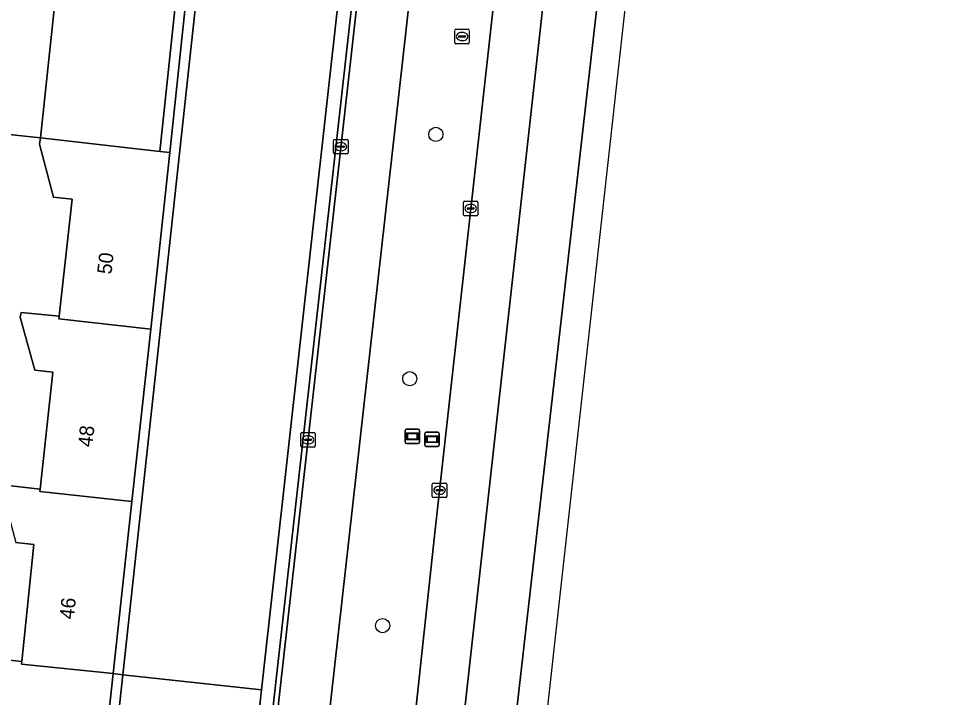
# Model space of a CAD drawing. Extents: x 160732 to 162107, y 387428 to 388479.
# Drawn here: x 162041.4 to 162105.1, y 387890.1 to 387937 of the extents above; entities that cross this region are included whole.
import ezdxf

# ---------------------------------------------------------------- set-up
doc = ezdxf.new("R2010")
doc.units = 0
for name, color, linetype in [('IMGEO_Berm_groen', 7, 'Continuous'), ('IMGEO_Boom', 7, 'Continuous'), ('IMGEO_Erf', 7, 'Continuous'), ('IMGEO_Fietspad_gesloten', 7, 'Continuous'), ('IMGEO_Groenvoorziening', 7, 'Continuous'), ('IMGEO_Hek', 7, 'Continuous'), ('IMGEO_Kolk', 7, 'Continuous'), ('IMGEO_Pand', 7, 'Continuous'), ('IMGEO_Pand_nummerreeks', 7, 'Continuous'), ('IMGEO_Rijbaan_lokaal_open', 7, 'Continuous'), ('IMGEO_Rijbaan_regionaal_gesloten', 7, 'Continuous'), ('IMGEO_Rioolput', 7, 'Continuous'), ('IMGEO_Wegwijzer', 7, 'Continuous')]:
    doc.layers.add(name, color=color, linetype=linetype)

msp = doc.modelspace()

# ---------------------------------------------------------------- linework, layer by layer
at = {"layer": 'IMGEO_Berm_groen'}
for points in [[(162050.875, 387735.171), (162052.162, 387742.526), (162053.148, 387750), (162054.628, 387762.661), (162056.62, 387777.936), (162064.81, 387851.443), (162068.913, 387889.499), (162070.182, 387901.271), (162081.158, 388000), (162087.777, 388060.8), (162089.263, 388079.951), (162089.949, 388090.639), (162090.683, 388106.248), (162090.812, 388113.569)], [(162043.09, 387750), (162045.462, 387768.362), (162059.149, 387890.538), (162067.828, 387968.006), (162071.346, 388000), (162081.104, 388088.732)], [(162085.019, 388088.434), (162075.293, 388000), (162071.721, 387967.516), (162063.044, 387890.124), (162049.334, 387767.851), (162047.038, 387750)], [(162078.939, 388086.659), (162076.265, 388053.874), (162063.587, 387938.826), (162058.212, 387890.638), (162045.271, 387774.61), (162041.163, 387745.007), (162038.136, 387726.282), (162034.793, 387707.612), (162031.801, 387692.315), (162031.23, 387689.642), (162028.125, 387675.112), (162018.37, 387632.538), (162017.199, 387625.902)]]:
    msp.add_lwpolyline(points, dxfattribs=at)
for points in [[(162076.265, 388053.874), (162078.939, 388086.659), (162071.479, 388087.675), (162065.88, 388050.391), (162060.404, 388000), (162048.631, 387891.657), (162058.212, 387890.638), (162063.587, 387938.826)], [(162058.212, 387890.638), (162048.631, 387891.657), (162039.191, 387804.789), (162033.076, 387756.554), (162032.065, 387750), (162030.98, 387742.966), (162022.419, 387695.104), (162031.23, 387689.642), (162031.801, 387692.315), (162034.793, 387707.612), (162038.136, 387726.282), (162041.163, 387745.007), (162045.271, 387774.61)]]:
    msp.add_lwpolyline(points, close=True, dxfattribs=at)
at = {"layer": 'IMGEO_Boom'}
for centre in [(162070.273, 387929.026), (162068.474, 387912.134), (162066.593, 387895.068)]:
    msp.add_circle(centre, 0.489, dxfattribs=at)
at = {"layer": 'IMGEO_Erf'}
for points in [[(162040.292, 387904.793), (162042.913, 387904.508), (162043.788, 387912.578), (162042.545, 387912.72), (162041.551, 387916.387), (162041.602, 387916.723), (162044.226, 387916.46), (162045.131, 387924.545), (162043.856, 387924.673), (162042.879, 387928.341), (162042.936, 387928.789), (162039.462, 387929.159)], [(162038.999, 387892.865), (162041.656, 387892.58), (162042.486, 387900.672), (162041.232, 387900.802)]]:
    msp.add_lwpolyline(points, dxfattribs=at)
at = {"layer": 'IMGEO_Fietspad_gesloten'}
for points in [[(162071.721, 387967.516), (162075.293, 388000), (162085.019, 388088.434), (162081.444, 388088.678), (162071.695, 388000), (162068.172, 387967.955), (162059.49, 387890.502), (162045.79, 387768.293)], [(162047.038, 387750), (162049.334, 387767.851), (162063.044, 387890.124), (162071.721, 387967.516)]]:
    msp.add_lwpolyline(points, dxfattribs=at)
at = {"layer": 'IMGEO_Groenvoorziening'}
for points in [[(162048.631, 387891.657), (162060.404, 388000), (162065.88, 388050.391), (162071.479, 388087.675), (162069.258, 388087.978), (162067.937, 388075.799), (162066.598, 388063.452), (162065.183, 388050.471), (162063.854, 388038.308), (162062.553, 388026.398), (162061.249, 388014.464), (162059.911, 388002.214), (162058.491, 387989.128), (162057.181, 387977.026), (162055.884, 387965.044), (162054.598, 387953.166), (162053.267, 387940.875), (162051.895, 387927.771), (162050.565, 387915.569), (162049.265, 387903.638), (162047.969, 387891.751)], [(162040.87, 387942.169), (162039.462, 387929.159), (162042.936, 387928.789), (162044.323, 387941.801)], [(162051.2, 387927.85), (162052.571, 387940.947), (162046.912, 387941.533), (162044.323, 387941.801), (162042.936, 387928.789)], [(162051.895, 387927.771), (162053.267, 387940.875), (162052.571, 387940.947), (162051.2, 387927.85)], [(162022.419, 387695.104), (162030.98, 387742.966), (162032.065, 387750), (162033.076, 387756.554), (162039.191, 387804.789), (162048.631, 387891.657), (162047.969, 387891.751), (162046.627, 387879.437), (162045.212, 387866.435), (162043.881, 387854.207), (162042.586, 387842.317), (162041.289, 387830.4), (162039.949, 387818.097), (162038.496, 387804.878), (162036.949, 387792.676), (162035.443, 387780.8), (162033.932, 387768.884), (162032.38, 387756.64), (162030.285, 387743.09), (162028.126, 387731.013), (162026.016, 387719.211), (162023.903, 387707.388), (162021.725, 387695.205)]]:
    msp.add_lwpolyline(points, close=True, dxfattribs=at)
at = {"layer": 'IMGEO_Hek'}
for points in [[(162078.939, 388086.659), (162076.265, 388053.874), (162063.587, 387938.826), (162058.212, 387890.638)], [(162058.212, 387890.638), (162045.271, 387774.61), (162041.163, 387745.007), (162038.136, 387726.282), (162034.793, 387707.612), (162031.801, 387692.315), (162031.23, 387689.642)]]:
    msp.add_lwpolyline(points, dxfattribs=at)
at = {"layer": 'IMGEO_Kolk'}
for p, q in [((162063.21, 387927.749), (162063.21, 387928.601)), ((162063.285, 387928.675), (162064.137, 387928.675)), ((162064.211, 387928.601), (162064.211, 387927.749)), ((162063.469, 387928.169), (162063.469, 387928.181)), ((162063.907, 387928.132), (162063.509, 387928.132)), ((162063.512, 387928.218), (162063.91, 387928.218)), ((162063.721, 387927.895), (162063.696, 387927.895)), ((162063.698, 387928.455), (162063.723, 387928.455)), ((162063.953, 387928.181), (162063.953, 387928.169)), ((162064.137, 387927.675), (162063.285, 387927.675)), ((162072.181, 387923.474), (162072.181, 387924.326)), ((162072.256, 387924.4), (162073.108, 387924.4)), ((162072.669, 387924.18), (162072.694, 387924.18)), ((162073.182, 387924.326), (162073.182, 387923.474)), ((162072.44, 387923.894), (162072.44, 387923.906)), ((162072.878, 387923.857), (162072.48, 387923.857)), ((162072.483, 387923.943), (162072.881, 387923.943)), ((162072.692, 387923.62), (162072.667, 387923.62)), ((162072.924, 387923.906), (162072.924, 387923.894)), ((162073.108, 387923.4), (162072.256, 387923.4)), ((162060.938, 387907.484), (162060.938, 387908.336)), ((162061.013, 387908.41), (162061.865, 387908.41)), ((162061.426, 387908.19), (162061.451, 387908.19)), ((162061.939, 387908.336), (162061.939, 387907.484)), ((162061.197, 387907.904), (162061.197, 387907.916)), ((162061.635, 387907.867), (162061.237, 387907.867)), ((162061.24, 387907.953), (162061.638, 387907.953)), ((162061.449, 387907.63), (162061.424, 387907.63)), ((162061.681, 387907.916), (162061.681, 387907.904)), ((162061.865, 387907.41), (162061.013, 387907.41)), ((162070.028, 387903.998), (162070.028, 387904.85)), ((162070.103, 387904.924), (162070.955, 387904.924)), ((162070.287, 387904.418), (162070.287, 387904.43)), ((162070.725, 387904.381), (162070.327, 387904.381)), ((162070.33, 387904.467), (162070.728, 387904.467)), ((162070.516, 387904.704), (162070.541, 387904.704)), ((162070.771, 387904.43), (162070.771, 387904.418)), ((162071.029, 387904.85), (162071.029, 387903.998)), ((162070.955, 387903.924), (162070.103, 387903.924)), ((162070.539, 387904.144), (162070.514, 387904.144))]:
    msp.add_line(p, q, dxfattribs=at)
for points in [[(162063.21, 387927.749), (162063.21, 387928.601)], [(162063.285, 387928.675), (162064.137, 387928.675)], [(162064.211, 387928.601), (162064.211, 387927.749)], [(162064.137, 387927.675), (162063.285, 387927.675)], [(162072.181, 387923.474), (162072.181, 387924.326)], [(162072.256, 387924.4), (162073.108, 387924.4)], [(162073.182, 387924.326), (162073.182, 387923.474)], [(162073.108, 387923.4), (162072.256, 387923.4)], [(162060.938, 387907.484), (162060.938, 387908.336)], [(162061.013, 387908.41), (162061.865, 387908.41)], [(162061.939, 387908.336), (162061.939, 387907.484)], [(162061.865, 387907.41), (162061.013, 387907.41)], [(162070.028, 387903.998), (162070.028, 387904.85)], [(162070.103, 387904.924), (162070.955, 387904.924)], [(162071.029, 387904.85), (162071.029, 387903.998)], [(162070.955, 387903.924), (162070.103, 387903.924)]]:
    msp.add_lwpolyline(points, dxfattribs=at)
for centre, radius, start, end in [((162063.287, 387928.599), 0.0765, 91.55205, 178.44795), ((162063.287, 387928.599), 0.0765, 91.55205, 178.44795), ((162064.135, 387928.599), 0.0765, 1.55205, 88.44795), ((162064.135, 387928.599), 0.0765, 1.55205, 88.44795), ((162063.509, 387928.178), 0.0403, 85.87752, 175.75265), ((162063.506, 387928.168), 0.0366, 178.93798, 274.71019), ((162063.91, 387928.175), 0.043, 264.86636, 352.45326), ((162063.914, 387928.18), 0.0386, 1.73085, 96.63898), ((162063.287, 387927.751), 0.0765, 181.55205, 268.44795), ((162063.287, 387927.751), 0.0765, 181.55205, 268.44795), ((162064.135, 387927.751), 0.0765, 271.55205, 358.44795), ((162064.135, 387927.751), 0.0765, 271.55205, 358.44795), ((162072.258, 387924.324), 0.0765, 91.55205, 178.44795), ((162072.258, 387924.324), 0.0765, 91.55205, 178.44795), ((162073.106, 387924.324), 0.0765, 1.55205, 88.44795), ((162073.106, 387924.324), 0.0765, 1.55205, 88.44795), ((162072.258, 387923.476), 0.0765, 181.55205, 268.44795), ((162072.258, 387923.476), 0.0765, 181.55205, 268.44795), ((162072.48, 387923.903), 0.0403, 85.87752, 175.75265), ((162072.477, 387923.893), 0.0366, 178.93798, 274.71019), ((162072.881, 387923.9), 0.043, 264.86636, 352.45326), ((162072.885, 387923.905), 0.0386, 1.73085, 96.63898), ((162073.106, 387923.476), 0.0765, 271.55205, 358.44795), ((162073.106, 387923.476), 0.0765, 271.55205, 358.44795), ((162061.015, 387908.334), 0.0765, 91.55205, 178.44795), ((162061.015, 387908.334), 0.0765, 91.55205, 178.44795), ((162061.863, 387908.334), 0.0765, 1.55205, 88.44795), ((162061.863, 387908.334), 0.0765, 1.55205, 88.44795), ((162061.237, 387907.913), 0.0403, 85.87752, 175.75265), ((162061.234, 387907.903), 0.0366, 178.93798, 274.71019), ((162061.638, 387907.91), 0.043, 264.86636, 352.45326), ((162061.642, 387907.915), 0.0386, 1.73085, 96.63898), ((162061.015, 387907.486), 0.0765, 181.55205, 268.44795), ((162061.015, 387907.486), 0.0765, 181.55205, 268.44795), ((162061.863, 387907.486), 0.0765, 271.55205, 358.44795), ((162061.863, 387907.486), 0.0765, 271.55205, 358.44795), ((162070.105, 387904.848), 0.0765, 91.55205, 178.44795), ((162070.105, 387904.848), 0.0765, 91.55205, 178.44795), ((162070.327, 387904.427), 0.0403, 85.87752, 175.75265), ((162070.324, 387904.417), 0.0366, 178.93798, 274.71019), ((162070.728, 387904.424), 0.043, 264.86636, 352.45326), ((162070.732, 387904.429), 0.0386, 1.73085, 96.63898), ((162070.953, 387904.848), 0.0765, 1.55205, 88.44795), ((162070.953, 387904.848), 0.0765, 1.55205, 88.44795), ((162070.105, 387904), 0.0765, 181.55205, 268.44795), ((162070.105, 387904), 0.0765, 181.55205, 268.44795), ((162070.953, 387904), 0.0765, 271.55205, 358.44795), ((162070.953, 387904), 0.0765, 271.55205, 358.44795)]:
    msp.add_arc(centre, radius, start, end, dxfattribs=at)
for centre, major_axis, ratio, start_param, end_param in [((162063.697, 387928.175), (-0.387, 0.002), 0.722429, 4.712389, 7.853982), ((162063.722, 387928.175), (-0.39, 0.002), 0.717154, 1.570796, 4.712389), ((162072.668, 387923.9), (-0.387, 0.002), 0.722429, 4.712389, 7.853982), ((162072.693, 387923.9), (-0.39, 0.002), 0.717154, 1.570796, 4.712389), ((162061.425, 387907.91), (-0.387, 0.002), 0.722429, 4.712389, 7.853982), ((162061.45, 387907.91), (-0.39, 0.002), 0.717154, 1.570796, 4.712389), ((162070.515, 387904.424), (-0.387, 0.002), 0.722429, 4.712389, 7.853982), ((162070.54, 387904.424), (-0.39, 0.002), 0.717154, 1.570796, 4.712389)]:
    msp.add_ellipse(centre, major_axis=major_axis, ratio=ratio, start_param=start_param, end_param=end_param, dxfattribs=at)
at = {"layer": 'IMGEO_Pand'}
for points in [[(162051.2, 387927.85), (162042.936, 387928.789), (162042.879, 387928.341), (162043.856, 387924.673), (162045.131, 387924.545), (162044.226, 387916.46), (162044.206, 387916.281), (162050.565, 387915.569), (162051.895, 387927.771)], [(162050.565, 387915.569), (162044.206, 387916.281), (162044.226, 387916.46), (162041.602, 387916.723), (162041.551, 387916.387), (162042.545, 387912.72), (162043.788, 387912.578), (162042.913, 387904.508), (162042.894, 387904.329), (162049.265, 387903.638)], [(162049.265, 387903.638), (162042.894, 387904.329), (162042.913, 387904.508), (162040.292, 387904.793), (162040.264, 387904.46), (162041.232, 387900.802), (162042.486, 387900.672), (162041.656, 387892.58), (162041.638, 387892.401), (162047.969, 387891.751)], [(162045.932, 387879.512), (162046.627, 387879.437), (162047.969, 387891.751), (162041.638, 387892.401), (162041.656, 387892.58), (162038.999, 387892.865), (162038.959, 387892.521), (162039.933, 387888.863), (162041.19, 387888.751), (162040.267, 387880.766), (162040.194, 387880.131)]]:
    msp.add_lwpolyline(points, close=True, dxfattribs=at)
at = {"layer": 'IMGEO_Rijbaan_lokaal_open'}
for points in [[(162068.172, 387967.955), (162071.695, 388000), (162081.444, 388088.678), (162081.104, 388088.732), (162071.346, 388000), (162067.828, 387968.006), (162059.149, 387890.538), (162045.462, 387768.362), (162043.09, 387750)], [(162045.79, 387768.293), (162059.49, 387890.502), (162068.172, 387967.955)]]:
    msp.add_lwpolyline(points, dxfattribs=at)
at = {"layer": 'IMGEO_Rijbaan_regionaal_gesloten'}
msp.add_lwpolyline([(162054.699, 387684.33), (162070.459, 387821.343), (162084.832, 387951.009), (162096.275, 388051.257), (162100.09, 388092.96), (162101.677, 388110.308), (162105.077, 388168.682), (162105.092, 388169.227), (162103.309, 388169.403), (162102.689, 388155.69), (162101.662, 388136.146), (162101.302, 388131.757), (162098.908, 388102.566), (162095.805, 388069.687), (162091.827, 388031.91), (162088.548, 388000.43), (162075.797, 387888.723), (162075.77, 387888.477), (162054.224, 387693.741), (162053.173, 387684.484)], close=True, dxfattribs=at)
for points in [[(162094.51, 388091.794), (162084.57, 388000.08), (162072.246, 387889.145), (162060.58, 387783.509), (162054.384, 387729.019), (162050.39, 387694.019), (162049.426, 387684.861), (162053.173, 387684.484), (162054.224, 387693.741), (162075.77, 387888.477), (162075.797, 387888.723), (162088.548, 388000.43), (162091.827, 388031.91), (162095.805, 388069.687), (162098.908, 388102.566)], [(162089.263, 388079.951), (162087.777, 388060.8), (162081.158, 388000), (162070.182, 387901.271), (162068.913, 387889.499), (162064.81, 387851.443), (162056.62, 387777.936), (162054.628, 387762.661), (162053.148, 387750), (162052.162, 387742.526), (162050.875, 387735.171), (162048.12, 387709.504), (162044.752, 387686.025), (162048.791, 387685.235), (162050.39, 387694.019), (162054.384, 387729.019), (162060.58, 387783.509), (162072.246, 387889.145), (162084.57, 388000.08), (162094.51, 388091.794)]]:
    msp.add_lwpolyline(points, dxfattribs=at)
at = {"layer": 'IMGEO_Rioolput'}
for p, q in [((162071.586, 387935.365), (162071.586, 387936.217)), ((162071.661, 387936.291), (162072.513, 387936.291)), ((162072.587, 387936.217), (162072.587, 387935.365)), ((162071.845, 387935.785), (162071.845, 387935.797)), ((162072.283, 387935.748), (162071.885, 387935.748)), ((162071.888, 387935.834), (162072.286, 387935.834)), ((162072.074, 387936.071), (162072.099, 387936.071)), ((162072.329, 387935.797), (162072.329, 387935.785)), ((162072.513, 387935.291), (162071.661, 387935.291)), ((162072.097, 387935.511), (162072.072, 387935.511))]:
    msp.add_line(p, q, dxfattribs=at)
for points in [[(162071.586, 387935.365), (162071.586, 387936.217)], [(162071.661, 387936.291), (162072.513, 387936.291)], [(162072.587, 387936.217), (162072.587, 387935.365)], [(162072.513, 387935.291), (162071.661, 387935.291)]]:
    msp.add_lwpolyline(points, dxfattribs=at)
for centre, radius, start, end in [((162071.663, 387936.215), 0.0765, 91.55205, 178.44795), ((162071.663, 387936.215), 0.0765, 91.55205, 178.44795), ((162072.511, 387936.215), 0.0765, 1.55205, 88.44795), ((162072.511, 387936.215), 0.0765, 1.55205, 88.44795), ((162071.885, 387935.794), 0.0403, 85.87752, 175.75265), ((162071.882, 387935.784), 0.0366, 178.93798, 274.71019), ((162072.286, 387935.791), 0.043, 264.86636, 352.45326), ((162072.29, 387935.796), 0.0386, 1.73085, 96.63898), ((162071.663, 387935.367), 0.0765, 181.55205, 268.44795), ((162071.663, 387935.367), 0.0765, 181.55205, 268.44795), ((162072.511, 387935.367), 0.0765, 271.55205, 358.44795), ((162072.511, 387935.367), 0.0765, 271.55205, 358.44795)]:
    msp.add_arc(centre, radius, start, end, dxfattribs=at)
for centre, major_axis, ratio, start_param, end_param in [((162072.073, 387935.791), (-0.387, 0.002), 0.722429, 4.712389, 7.853982), ((162072.098, 387935.791), (-0.39, 0.002), 0.717154, 1.570796, 4.712389)]:
    msp.add_ellipse(centre, major_axis=major_axis, ratio=ratio, start_param=start_param, end_param=end_param, dxfattribs=at)
at = {"layer": 'IMGEO_Wegwijzer'}
for p, q in [((162068.152, 387907.751), (162068.152, 387908.551)), ((162068.152, 387908.551), (162068.152, 387907.751)), ((162068.252, 387908.651), (162069.042, 387908.651)), ((162069.042, 387908.651), (162068.252, 387908.651)), ((162069.142, 387908.551), (162069.142, 387907.751)), ((162069.142, 387907.751), (162069.142, 387908.551)), ((162069.516, 387907.548), (162069.516, 387908.348)), ((162069.516, 387908.348), (162069.516, 387907.548)), ((162069.616, 387908.448), (162070.406, 387908.448)), ((162070.406, 387908.448), (162069.616, 387908.448)), ((162070.506, 387908.348), (162070.506, 387907.548)), ((162070.506, 387907.548), (162070.506, 387908.348)), ((162069.042, 387907.651), (162068.252, 387907.651)), ((162068.252, 387907.651), (162069.042, 387907.651)), ((162070.406, 387907.448), (162069.616, 387907.448)), ((162069.616, 387907.448), (162070.406, 387907.448))]:
    msp.add_line(p, q, dxfattribs=at)
for points in [[(162068.253, 387908.383), (162069.041, 387908.383), (162069.041, 387907.919), (162068.253, 387907.919), (162068.253, 387908.383)], [(162068.318, 387908.318), (162068.318, 387907.984), (162068.976, 387907.984), (162068.976, 387908.318), (162068.318, 387908.318)], [(162069.617, 387908.18), (162070.405, 387908.18), (162070.405, 387907.716), (162069.617, 387907.716), (162069.617, 387908.18)], [(162069.682, 387908.115), (162069.682, 387907.781), (162070.34, 387907.781), (162070.34, 387908.115), (162069.682, 387908.115)]]:
    msp.add_lwpolyline(points, dxfattribs=at)
for centre, start, end in [((162068.252, 387908.551), 90, 180), ((162068.252, 387908.551), 90, 180), ((162069.042, 387908.551), 0, 90), ((162069.042, 387908.551), 360, 90), ((162069.616, 387908.348), 90, 180), ((162069.616, 387908.348), 90, 180), ((162070.406, 387908.348), 0, 90), ((162070.406, 387908.348), 360, 90), ((162068.252, 387907.751), 180, 270), ((162068.252, 387907.751), 180, 270), ((162069.042, 387907.751), 270, 0), ((162069.042, 387907.751), 270, 0), ((162069.616, 387907.548), 180, 270), ((162069.616, 387907.548), 180, 270), ((162070.406, 387907.548), 270, 0), ((162070.406, 387907.548), 270, 0)]:
    msp.add_arc(centre, 0.1, start, end, dxfattribs=at)

# ---------------------------------------------------------------- texts
at = {"layer": 'IMGEO_Pand_nummerreeks'}
for s, rotation, p in [('50', 83.61314, (162047.847, 387919.32)), ('48', 83.81181, (162046.523, 387907.371)), ('46', 84.14363, (162045.25, 387895.469))]:
    msp.add_text(s, height=1, rotation=rotation, dxfattribs=at).set_placement(p)

doc.saveas('drawing.dxf')
